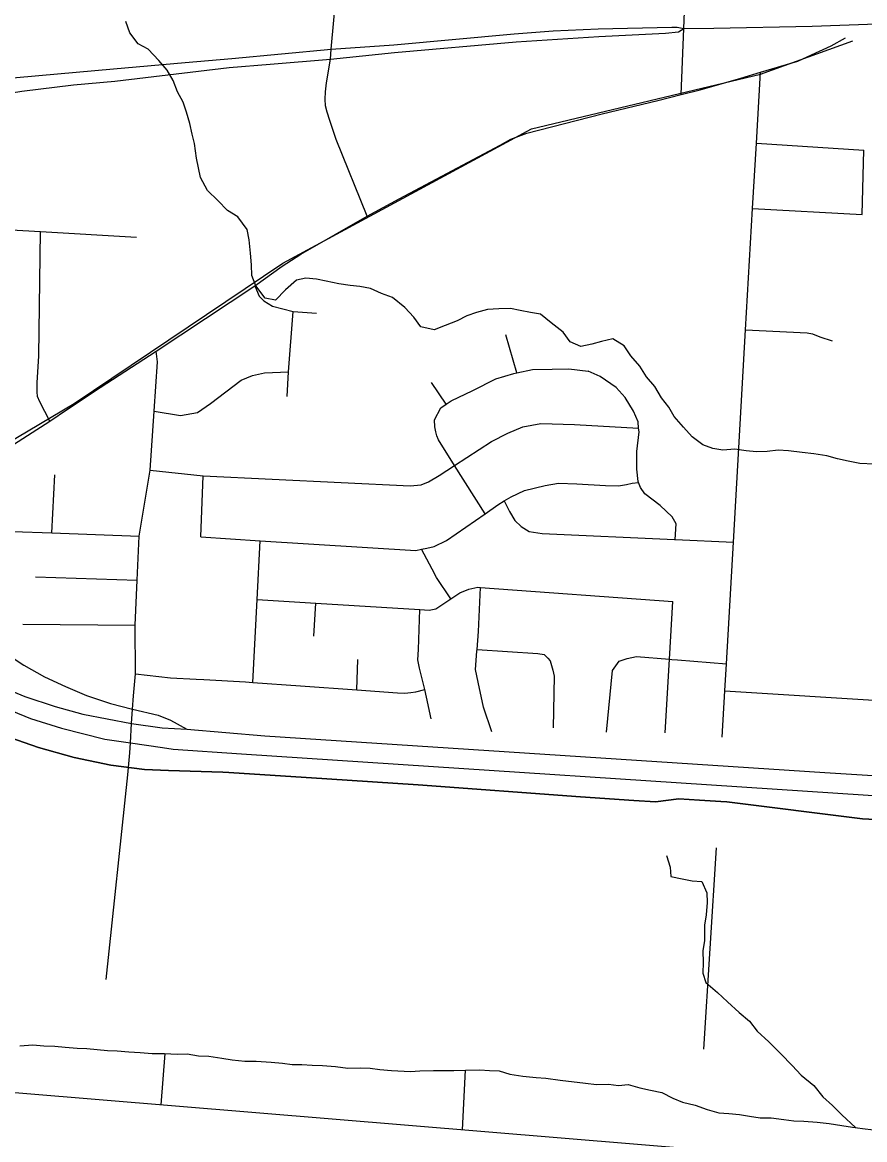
# Model space of a CAD drawing. Extents: x 114604 to 551442, y 316898 to 567001.
# Drawn here: x 235031 to 239507, y 401761 to 407698 of the extents above; entities that cross this region are included whole.
import ezdxf

# ---------------------------------------------------------------- set-up
doc = ezdxf.new("R2010")
doc.units = 0
for name, color, linetype in [('GE_P_Alignment_1000_Bearings', 7, 'Continuous'), ('GE_P_Alignment_1000_Stations', 7, 'Continuous'), ('GE_P_Alignment_100_Cardinal_Points', 7, 'Continuous'), ('GE_P_Alignment_100_Stations', 7, 'Continuous'), ('GE_P_Alignment_500_Bearings', 7, 'Continuous'), ('GE_P_Alignment_500_Stations', 7, 'Continuous'), ('PM_P_Cells', 7, 'Continuous')]:
    doc.layers.add(name, color=color, linetype=linetype)

msp = doc.modelspace()

# ---------------------------------------------------------------- linework, layer by layer
at = {"layer": 'GE_P_Alignment_1000_Bearings'}
msp.add_lwpolyline([(227281.6, 395269.1), (230042.9, 395159.9), (230087.8, 395770), (230449.8, 400794.4), (230581.2, 402931.9), (231604.7, 403648.4), (231942.7, 403852.5), (234514.3, 405203.9), (235306.5, 405672.9), (236414.8, 406419.1), (237735.6, 407132.6), (238953.3, 407421.8), (239443.8, 407599)], dxfattribs=at)
at = {"layer": 'GE_P_Alignment_1000_Stations'}
msp.add_line((236348.4, 407476.3), (236667.6, 407502.5), dxfattribs=at)
for points in [[(236667.6, 407502.5), (237007.6, 407537.7), (237654.6, 407594.5), (238093.3, 407622), (238448.7, 407640.8), (238517, 407648.2), (238546.4, 407664.5), (238706, 407667.8)], [(236672.2, 407555.5), (237004.9, 407579.3), (237645, 407637.3), (237852.2, 407652.6), (238090.7, 407663.6), (238482.1, 407672.3), (238511, 407672.5), (238546.4, 407664.5)], [(238706, 407667.8), (239227.3, 407678.5), (239768.5, 407696.6)], [(235895, 407484.2), (236143.8, 407505.9), (236672.2, 407555.5)], [(234588.5, 407361.4), (234701.1, 407378.7), (235515.3, 407451), (235895, 407484.2)], [(233790.6, 406224.3), (233807.2, 406280.8), (233877.4, 406496.5), (233916.6, 406588.5), (233965.5, 406688.7), (233998.6, 406751.5), (234037.5, 406813.2), (234091.4, 406885.4), (234156.3, 406959.5), (234225.9, 407024.2), (234291.6, 407076.8), (234372.2, 407136.4), (234449.5, 407178.7), (234526.8, 407215.1), (234622.7, 407254), (234718.6, 407280.2), (234850.5, 407304.3), (235027.5, 407332.2), (235301.7, 407365.5), (235521.6, 407385.6), (236130.3, 407458.4), (236348.4, 407476.3)]]:
    msp.add_lwpolyline(points, dxfattribs=at)
at = {"layer": 'GE_P_Alignment_100_Cardinal_Points'}
for p, q in [((238931.1, 407055.8), (239502.9, 407018)), ((239493.5, 406677.5), (239502.9, 407018)), ((238911.3, 406709.5), (239493.5, 406677.5)), ((237659, 405835.7), (237599.2, 406037)), ((237282.7, 405668.7), (237204.7, 405784.5)), ((235187, 404985.4), (235204, 405293.3)), ((235978.5, 404963.2), (235990.7, 405288.8)), ((238499.9, 404949.7), (238809.4, 404935.8)), ((235100.4, 404751.4), (235641.1, 404734)), ((236578.9, 404436.4), (236589.4, 404612.4)), ((235033.9, 404499.7), (235630.8, 404494.2)), ((236808.4, 404151), (236813.6, 404311.9)), ((238512.4, 404309.6), (238772.3, 404288.4)), ((238764.1, 404145.8), (240297, 404048.2)), ((235591.6, 403698.7), (235601.1, 403816.1)), ((235476.4, 402612.2), (235591.6, 403698.7)), ((238652.1, 402242.3), (238719, 403311.5))]:
    msp.add_line(p, q, dxfattribs=at)
for points in [[(238531.1, 407313.9), (238546.4, 407664.5), (238577.4, 408463.7), (238588.9, 408545.7), (238612.5, 408628.8), (238653, 408708.6), (238744.4, 408877.8), (238801.2, 409004.2), (238835.8, 409109.8)], [(236667.6, 407502.5), (236672.2, 407555.5), (236697.5, 407845.3)], [(236863.7, 406667.6), (237033, 406759.8), (237569.6, 407045), (237625.9, 407076.5), (237712.2, 407109.7), (238111.2, 407212), (238407.9, 407283.2), (238531.1, 407313.9), (238632.4, 407339.1), (238847.8, 407401.6), (238952.8, 407433.6), (239150.7, 407492.2), (239224.9, 407524.9), (239328.7, 407572.6), (239405.1, 407616)], [(236863.7, 406667.6), (236698.8, 407076.1), (236664.4, 407176.8), (236650.3, 407220.8), (236642.1, 407254.7), (236639.1, 407289.2), (236641.1, 407327.9), (236646.1, 407377.1), (236667.6, 407502.5)], [(238749.5, 403899.5), (238764.1, 404145.8), (238772.3, 404288.4), (238809.4, 404935.8), (238874.2, 406064.8), (238911.3, 406709.5), (238931.1, 407055.8), (238952.8, 407433.6)], [(234066.1, 406646.8), (235127.3, 406586.3), (235636.9, 406557.2)], [(235176.6, 405578), (235122.8, 405681.6), (235111.9, 405710.3), (235108.7, 405734.6), (235109.1, 405782.4), (235118, 405925.9), (235127.3, 406586.3)], [(236265.5, 406297.6), (236288.6, 406243.1), (236314.6, 406217.5), (236360.3, 406189), (236469.2, 406160.9), (236594.6, 406153.1)], [(236438.1, 405709.9), (236445.4, 405840), (236469.2, 406160.9)], [(238874.2, 406064.8), (239201, 406047.3), (239229, 406043), (239268.8, 406026.6), (239334.6, 406005.9)], [(235621.7, 404118.9), (235631.8, 404236.7), (235630.8, 404494.2), (235641.1, 404734), (235651.1, 404968.2), (235709.6, 405317.8), (235731.6, 405632.1), (235749.4, 405893.2), (235741.4, 405950.8)], [(235731.6, 405632.1), (235871.1, 405609.3), (235961.2, 405624.4), (236029.7, 405671.8), (236193, 405796.4), (236253.2, 405821.9), (236317.4, 405835.3), (236445.4, 405840)], [(237220.6, 405586), (237255.3, 405649.8), (237282.7, 405668.7), (237309.7, 405687.3), (237424.2, 405742.3), (237546.8, 405803.2), (237643.1, 405832.3), (237659, 405835.7), (237741.3, 405853.3), (237845.3, 405854.3), (237935.3, 405857.4), (238037.1, 405844.4)], [(238499.9, 404949.7), (238504.7, 405032.4), (238483.1, 405070.7), (238419.7, 405131.4), (238338.4, 405192.3), (238314.8, 405226.7), (238305.4, 405252.4), (238303.1, 405258.8), (238295.7, 405323), (238296.7, 405417.2), (238307.8, 405521.2), (238305.7, 405542.1), (238302.3, 405575.3), (238278.9, 405631.7), (238233.7, 405704.3), (238186.2, 405756.8), (238100.9, 405815.7), (238037.1, 405844.4)], [(237489.9, 405086.8), (237327.9, 405343), (237241.6, 405479.6), (237233.6, 405500.9), (237227.6, 405522), (237223.4, 405548.1), (237220.6, 405586)], [(235709.6, 405317.8), (235990.7, 405288.8), (237091, 405234.7), (237149.1, 405240.1), (237189.2, 405255.7), (237245.6, 405289.3), (237327.9, 405343), (237523.4, 405470.8), (237609.8, 405514.1), (237690.2, 405549.3), (237786.3, 405566.4), (237964.2, 405560.7), (238305.7, 405542.1)], [(235978.5, 404963.2), (236294.8, 404943.4), (237121.5, 404891.8), (237152.6, 404897.9), (237179.6, 404903.3), (237219.7, 404912.9), (237284, 404944.3), (237489.9, 405086.8), (237557.9, 405133.9), (237591.5, 405154.6), (237628.4, 405177.3), (237698.7, 405210.7), (237809, 405237.6), (237879.1, 405249), (237977, 405246), (238128.9, 405236.5), (238198.9, 405235.8), (238240.9, 405241.4), (238271, 405249.1), (238305.4, 405252.4)], [(237591.5, 405154.6), (237619.6, 405099.3), (237647.1, 405050.9), (237680.7, 405018.5), (237724.4, 404992.1), (237792.3, 404981.4), (238496.5, 404949.8), (238499.9, 404949.7)], [(234980.9, 404993), (235187, 404985.4), (235651.1, 404968.2)], [(236255.2, 404190.8), (236278.4, 404631.9), (236294.8, 404943.4)], [(237308.2, 404635.3), (237232, 404748.5), (237208.5, 404792.8), (237152.6, 404897.9)], [(236278.4, 404631.9), (236589.4, 404612.4), (237142.9, 404577.7), (237192.3, 404574.6), (237228.3, 404582.2), (237270.6, 404609.9), (237308.2, 404635.3), (237355.2, 404667.1), (237403.4, 404686.7), (237451.4, 404696.2), (237465.7, 404695.2), (238486.5, 404619.9)], [(237525.6, 403928.2), (237480.9, 404058.9), (237452.3, 404191.4), (237439, 404259.6), (237446, 404355.7), (237446.9, 404366.1), (237455, 404461.8), (237465.7, 404695.2)], [(237202.3, 403997.5), (237177.5, 404111.9), (237169.9, 404152.1), (237141.1, 404266.5), (237131.6, 404310.7), (237136.1, 404364.8), (237142.9, 404577.7)], [(238447.4, 403923.2), (238469.2, 404313.1), (238486.5, 404619.9)], [(237446.9, 404366.1), (237769.8, 404344.5), (237803.7, 404338.2), (237823.5, 404319.9), (237835.4, 404305.8), (237848.9, 404255.6), (237856.5, 404223.5), (237851.7, 403949.1)], [(238135.4, 403926.2), (238166.8, 404254.4), (238201.3, 404304.2), (238245.4, 404317.8), (238293.5, 404327.4), (238469.2, 404313.1), (238482.1, 404312), (238512.4, 404309.6)], [(235631.8, 404236.7), (235818.8, 404215.5), (235954.9, 404208), (235995.9, 404205.7)], [(235995.9, 404205.7), (236216.5, 404193.5), (236255.2, 404190.8), (236508.2, 404172.6), (236808.4, 404151), (237023.8, 404135.5), (237063.7, 404133.1), (237095.8, 404136.8), (237121.8, 404140.5), (237169.9, 404152.1)], [(235601.1, 403816.1), (235605.4, 403869), (235611.3, 403972.6), (235615.6, 404048.3), (235621.7, 404118.9)]]:
    msp.add_lwpolyline(points, dxfattribs=at)
at = {"layer": 'GE_P_Alignment_100_Stations'}
for points in [[(240103.3, 403432.9), (239494.5, 403465.3), (238774.9, 403555), (238742.4, 403557.7), (238628.6, 403564.8), (238518.6, 403571.7), (238395.7, 403556.1), (238280.4, 403563.8), (237996.4, 403582.7), (237134.3, 403646.5), (236649.4, 403677.7), (236127.3, 403711.4), (236095.5, 403712.6), (235807.6, 403723), (235679, 403726.9), (235500.1, 403750.8), (235306.6, 403791.2), (235116.1, 403844.3), (234929.6, 403909.9)], [(234929.6, 403909.9), (235116.1, 403844.3), (235306.6, 403791.2), (235500.1, 403750.8), (235679, 403726.9), (235807.6, 403723), (236095.5, 403712.6), (236127.3, 403711.4), (236649.4, 403677.7), (237134.3, 403646.5), (237996.4, 403582.7), (238280.4, 403563.8), (238395.7, 403556.1), (238518.6, 403571.7), (238628.6, 403564.8), (238742.4, 403557.7), (238774.9, 403555), (239494.5, 403465.3), (240103.3, 403432.9)]]:
    msp.add_lwpolyline(points, dxfattribs=at)
at = {"layer": 'GE_P_Alignment_500_Bearings'}
msp.add_lwpolyline([(234600.2, 405245.3), (234913.8, 405410.7), (235176.6, 405578), (235271, 405643.2), (235444.7, 405757.5), (235741.4, 405950.8), (236265.5, 406297.6), (236411.9, 406401.8), (236510.1, 406466.2), (236863.7, 406667.6)], dxfattribs=at)
at = {"layer": 'GE_P_Alignment_500_Stations'}
for points in [[(234121, 405102.6), (234195, 405037.5), (234304.4, 404925.5), (234639.7, 404590.1), (234771.5, 404473.4), (234900.2, 404376.2), (234970.4, 404325.5), (235038.5, 404281.5), (235149.2, 404219.7), (235260.7, 404168.3), (235371.1, 404120.8), (235499.7, 404078), (235615.6, 404048.3), (235751.6, 404016.4), (235818.3, 403990.2), (235905.6, 403941.1)], [(233976.5, 404829), (234025.6, 404774.1), (234162.6, 404647.1), (234288.5, 404539.1), (234425.9, 404436.5), (234555.6, 404355.2), (234686.5, 404276.8), (234862.6, 404190), (235043.2, 404116.1), (235205.2, 404061.6), (235351.4, 404021.6), (235611.3, 403972.6), (235773.5, 403948.2), (235905.6, 403941.1)], [(234183.9, 404503.6), (234191.6, 404496.8), (234231.2, 404461.1), (234339.8, 404385.2), (234454.7, 404307.6), (234608.3, 404206.8), (234843.1, 404092.6), (235074.2, 403998.2), (235239.1, 403947.3), (235469.8, 403888.9), (235605.4, 403869), (235776.2, 403844)], [(235905.6, 403941.1), (236319.3, 403907), (239294.8, 403711.9), (239663.3, 403688), (239869.5, 403673.3), (240068.9, 403645.7), (240297.4, 403605.7), (240530.6, 403548.3), (240782.5, 403467.9), (241046.1, 403365.6), (241184.4, 403314.1)], [(235776.2, 403844), (235831.5, 403835.9), (236195.3, 403810.7), (239686.5, 403580), (239982, 403550.9), (240226.7, 403511), (240473.8, 403452.6), (240762.8, 403360.8), (240964.2, 403282.8)]]:
    msp.add_lwpolyline(points, dxfattribs=at)
at = {"layer": 'PM_P_Cells'}
for points in [[(235855.2, 407328.6), (235831.3, 407388.8), (235799.4, 407443), (235755.5, 407495.2), (235699.6, 407555.5), (235645.6, 407583.6), (235601.6, 407641.9), (235579.7, 407702.1)], [(239557.9, 405349.9), (239481.8, 405354.1), (239419.8, 405366.2), (239361.8, 405378.4), (239305.8, 405394.6), (239235.8, 405404.7), (239173.8, 405412.9), (239101.7, 405421.1), (239047.7, 405425.2), (238987.7, 405417.3), (238931.6, 405415.4), (238877.6, 405421.5), (238817.6, 405429.7), (238753.5, 405423.8), (238699.5, 405433.9), (238647.5, 405452.1), (238589.6, 405496.3), (238543.6, 405546.5), (238493.7, 405602.8), (238465.8, 405653), (238427.8, 405703.2), (238391.9, 405763.4), (238348, 405813.6), (238312.1, 405871.8), (238264.2, 405926.1), (238228.2, 405978.3), (238168.3, 406016.5), (238108.2, 406002.6), (238056.1, 405988.6), (237998.1, 405974.7), (237942.1, 406000.9), (237904.2, 406051.1), (237840.2, 406101.4), (237784.3, 406147.6), (237730.2, 406155.8), (237676.2, 406165.9), (237624.2, 406178), (237562.2, 406176.2), (237502.1, 406172.3), (237444.1, 406156.4), (237392, 406138.4), (237341.9, 406112.5), (237277.9, 406086.5), (237219.8, 406064.6), (237147.8, 406080.8), (237111.8, 406131), (237063.9, 406183.2), (236998, 406235.5), (236940, 406257.7), (236880, 406283.9), (236824, 406294), (236771.9, 406300.1), (236711.9, 406308.3), (236645.9, 406322.4), (236593.9, 406332.6), (236537.9, 406338.7), (236487.8, 406328.8), (236429.7, 406276.8), (236375.6, 406220.8), (236321.6, 406232.9), (236271.6, 406297.2), (236249.7, 406353.4), (236247.8, 406409.5), (236243.9, 406471.7), (236236.1, 406541.8), (236226.2, 406598), (236176.2, 406664.3), (236120.3, 406698.5), (236070.3, 406750.7), (236014.4, 406805), (235976.5, 406873.2), (235966.6, 406925.3), (235956.7, 406975.5), (235944.8, 407053.7), (235932.9, 407103.9), (235921, 407160), (235903.1, 407220.2), (235885.2, 407274.4), (235855.2, 407328.6)], [(238453.5, 403271.2), (238473.4, 403209), (238477.3, 403158.8), (238537.3, 403146.7), (238589.3, 403136.5), (238641.4, 403132.4), (238667.3, 403072.2), (238669.2, 403020.1), (238665.1, 402955.9), (238655, 402899.8), (238654.8, 402819.6), (238646.7, 402763.5), (238648.6, 402701.3), (238646.5, 402645.2), (238662.4, 402595.1), (238724.4, 402542.8), (238778.3, 402492.6), (238840.2, 402436.3), (238894.2, 402390.1), (238936.1, 402337.9), (238998.1, 402279.6), (239062, 402217.3), (239121.9, 402155), (239169.8, 402102.8), (239235.8, 402048.5), (239283.7, 401988.3), (239335.6, 401942), (239385.6, 401891.8), (239457.6, 401825.1)], [(235017.7, 402259.9), (235085.7, 402263.8), (235145.7, 402259.7), (235203.8, 402257.5), (235257.8, 402251.4), (235321.8, 402247.3), (235373.8, 402245.1), (235427.9, 402239), (235483.9, 402234.9), (235533.9, 402232.8), (235595.9, 402226.6), (235656, 402224.5), (235720, 402218.4), (235786, 402218.2), (235854.1, 402214.1), (235906.1, 402215.9), (235966.1, 402205.8), (236022.2, 402203.7), (236090.2, 402193.5), (236146.2, 402185.4), (236212.2, 402177.2), (236272.3, 402177.1), (236352.3, 402172.9), (236412.3, 402166.8), (236464.3, 402160.6), (236516.4, 402160.5), (236570.4, 402156.4), (236626.4, 402154.3), (236694.5, 402150.1), (236760.5, 402140), (236828.5, 402141.8), (236878.6, 402139.7), (236930.6, 402133.6), (236992.6, 402127.4), (237092.6, 402123.2), (237142.7, 402127.1), (237214.7, 402129), (237322.8, 402128.7), (237384.8, 402130.6), (237460.9, 402132.5), (237512.9, 402128.3), (237564.9, 402126.2), (237620.9, 402108.1), (237691, 402097.9), (237761, 402091.7), (237813, 402087.6), (237889, 402077.4), (238023.1, 402061.1), (238081.1, 402053), (238145.1, 402054.8), (238199.2, 402048.7), (238249.2, 402054.6), (238311.2, 402036.4), (238369.2, 402024.3), (238429.2, 402012.1), (238487.2, 401981.9), (238539.2, 401959.8), (238605.2, 401943.6), (238669.2, 401921.4), (238731.2, 401903.2), (238785.3, 401899.1), (238841.3, 401895), (238895.3, 401884.8), (238951.3, 401876.7), (239009.3, 401876.6), (239077.4, 401868.4), (239129.4, 401860.3), (239183.4, 401858.2), (239253.5, 401854), (239317.5, 401845.8), (239385.5, 401835.7), (239441.5, 401827.5), (239495.5, 401819.4), (239553.5, 401813.3)], [(235788.7, 402218), (235767.4, 401946.3)], [(233814.7, 402108.1), (238704.8, 401702.8)], [(237383.7, 402130.6), (237367.7, 401813.6)]]:
    msp.add_lwpolyline(points, dxfattribs=at)

doc.saveas('drawing.dxf')
